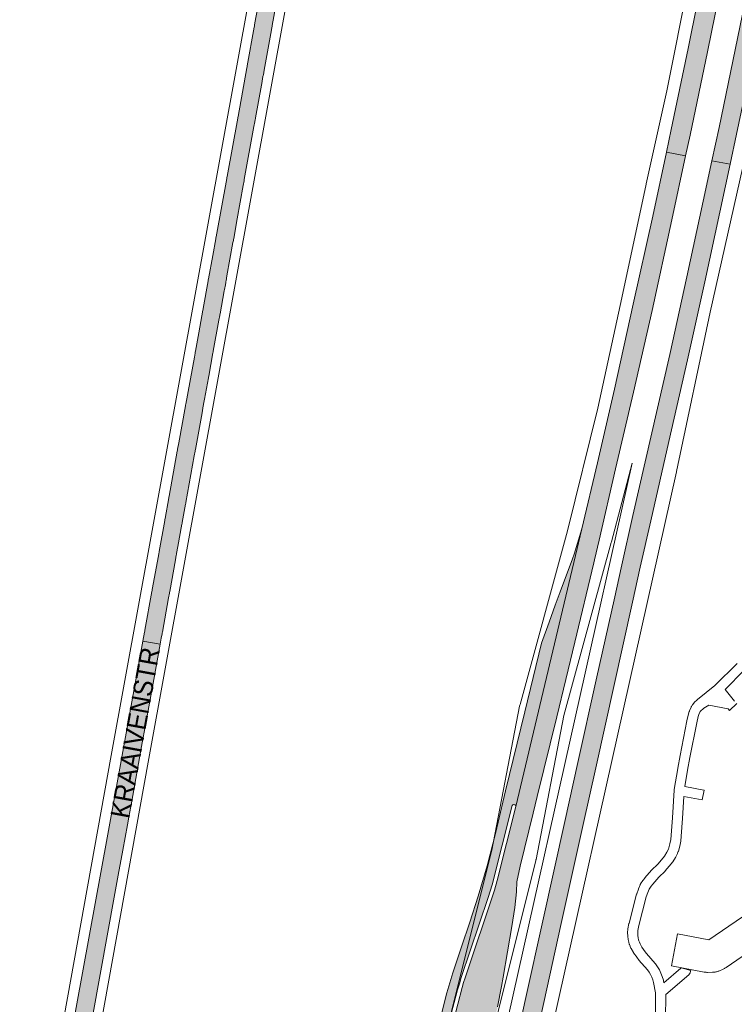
# Paper-space layout 'Layout1' of a CAD drawing. Header units: metres. Extents: x 123097 to 144122, y 392739 to 407589.
# Tile 368 of 510: x 132714 to 133000, y 399698 to 400091. Entities that reach past the tile are written whole.
import ezdxf
from ezdxf.enums import TextEntityAlignment as Align

# ---------------------------------------------------------------- set-up
doc = ezdxf.new("R2010")
doc.units = ezdxf.units.M
doc.header["$MEASUREMENT"] = 0
for name, color, linetype, lineweight in [('gs-anno-wegen algemeen tekst', 7, 'Continuous', 0), ('gs-knt-aanvullende hoofdweg', 7, 'Continuous', 0), ('gs-knt-autosnelweg', 7, 'Continuous', 0), ('gs-knt-paden', 7, 'Continuous', 0), ('gs-knt-wegen algemeen', 7, 'Continuous', 0), ('ir-ARC-asfalt-hoofdwegen-te inspecteren', 5, 'Continuous', 0)]:
    doc.layers.add(name, color=color, linetype=linetype, lineweight=lineweight)
doc.styles.add('Style-Arial', font='arial.ttf')

psp = doc.layouts.get("Layout1")

# ---------------------------------------------------------------- hatches: boundary and pattern name
at = {"layer": 'ir-ARC-asfalt-hoofdwegen-te inspecteren', "linetype": 'Continuous', "lineweight": 13}
for points in [[(132980.23, 400036.862), (132982.009, 400045.178), (132989.058, 400078.5), (132996.517, 400115.277), (133004.037, 400152.996), (133010.361, 400185.338), (133016.682, 400217.921), (133023.096, 400252.485), (133029.135, 400286.161), (133034.804, 400318.586), (133040.628, 400352.734), (133044.598, 400377.076), (133051.1, 400417.112), (133056.768, 400452.696), (133061.651, 400484.694), (133066.553, 400517.864), (133068.238, 400529.76), (133056.211, 400532.287), (133054.634, 400521.463), (133049.38, 400485.979), (133048.778, 400479.188), (133048.775, 400454.127), (133043.438, 400420.389), (133037.973, 400386.235), (133032.796, 400354.54), (133026.999, 400320.509), (133021.376, 400288.195), (133015.293, 400254.307), (133008.873, 400219.724), (133002.553, 400187.214), (132996.29, 400154.709), (132988.913, 400117.592), (132981.3, 400079.807), (132974.473, 400047.356), (132972.55, 400038.302)], [(133090.104, 400525.181), (133078.61, 400527.586), (133073.711, 400494.429), (133068.615, 400460.694), (133061.848, 400417.244), (133056.882, 400386.115), (133055.089, 400375.08), (133051.082, 400350.426), (133050.007, 400343.93), (133045.561, 400317.948), (133039.522, 400283.736), (133033.181, 400248.632), (133026.514, 400213.028), (133019.746, 400177.738), (133013.504, 400145.83), (133006.712, 400111.741), (132999.171, 400074.756), (132993.606, 400048.239), (132990.748, 400034.894), (132998.009, 400033.54), (133000.592, 400045.583), (133006.646, 400074.414), (133014.06, 400110.726), (133020.549, 400143.425), (133026.992, 400176.501), (133033.514, 400210.239), (133040.47, 400247.532), (133046.681, 400281.848), (133052.994, 400317.619), (133058.58, 400350.343), (133064.071, 400384.049), (133069.242, 400416.367), (133070.341, 400421.931), (133071.793, 400427.413), (133079.994, 400457.835), (133085.477, 400493.348)], [(132906.716, 399704.919), (132907.352, 399708.704), (132910.821, 399728.911), (132912.023, 399736.512), (132912.69, 399742.786), (132912.836, 399746.772), (132914.188, 399753.078), (132919.315, 399774.265), (132920.958, 399780.868), (132928.755, 399812.658), (132936.041, 399842.547), (132943.552, 399874.26), (132943.85, 399875.516), (132945.71, 399883.371), (132952.276, 399911.811), (132959.466, 399942.444), (132966.836, 399975.142), (132974.767, 400011.333), (132980.23, 400036.862), (132972.55, 400038.302), (132967.141, 400012.826), (132959.363, 399977.592), (132951.775, 399943.681), (132945.007, 399914.228), (132938.795, 399887.792), (132912.425, 399776.949), (132904.99, 399747.303), (132903.943, 399743.427), (132892.192, 399708.487), (132891.562, 399706.535), (132890.982, 399704.568), (132885.754, 399684.649), (132877.599, 399652.865), (132874.837, 399642.05), (132890.287, 399638.143), (132892.783, 399647.987), (132897.8, 399667.844), (132903.23, 399688.815), (132905.126, 399696.834)], [(132911.206, 399642.268), (132916.01, 399664.025), (132923.583, 399698.53), (132930.533, 399730.09), (132939.325, 399769.671), (132944.338, 399792.399), (132959.019, 399858.608), (132962.138, 399872.468), (132966.315, 399891.031), (132973.523, 399922.78), (132980.984, 399955.427), (132987.912, 399986.533), (132998.009, 400033.54), (132990.748, 400034.894), (132987.284, 400018.718), (132980.775, 399988.578), (132973.894, 399957.561), (132959.224, 399893.197), (132954.776, 399873.399), (132954.515, 399872.237), (132951.921, 399860.691), (132944.562, 399827.479), (132937.224, 399794.473), (132932.052, 399770.93), (132923.217, 399731.213), (132916.454, 399700.618), (132908.859, 399665.931), (132904.056, 399644.509), (132901.967, 399635.19), (132909.237, 399633.353)], [(132836.426, 399513.353), (132840.334, 399512.918), (132840.429, 399513.769), (132841.647, 399520.168), (132843.402, 399526.441), (132845.923, 399534.065), (132847.014, 399537.867), (132847.328, 399538.948), (132852.245, 399559.024), (132857.346, 399579.473), (132865.278, 399610.797), (132873.103, 399641.45), (132885.944, 399691.454), (132889.16, 399703.601), (132889.846, 399706.061), (132890.594, 399708.503), (132901.428, 399740.523), (132902.979, 399745.531), (132910.968, 399777.283), (132911.218, 399777.583), (132911.6, 399777.667), (132912.069, 399777.532), (132912.363, 399777.312), (132912.425, 399776.949), (132938.795, 399887.792), (132935.658, 399877.744), (132935.01, 399875.82), (132930.194, 399862.693), (132928.193, 399857.288), (132925.681, 399850.504), (132922.679, 399842.139), (132916.021, 399814.659), (132908.314, 399783.14), (132907.208, 399778.666), (132904.456, 399766.615), (132900.997, 399753.179), (132897.429, 399741.042), (132894.06, 399730.642), (132890.745, 399720.766), (132887.21, 399710.451), (132884.87, 399702.469), (132882.423, 399692.932), (132869.849, 399643.311), (132858.588, 399599.109), (132850.82, 399568.229), (132843.106, 399537.916), (132839.735, 399526.955), (132837.904, 399520.68)]]:
    psp.add_hatch(color=5, dxfattribs=at).paths.add_polyline_path(points, flags=0)
at = {"layer": 'ir-ARC-asfalt-hoofdwegen-te inspecteren', "linetype": 'Continuous', "lineweight": 13, "extrusion": (0, 0, -1)}
psp.add_hatch(color=5, dxfattribs=at).paths.add_polyline_path([(-132810.394, 400110.087, 0.1093267), (-132810.679, 400103.619), (-132810.615, 400103.296), (-132810.542, 400102.928), (-132810.488, 400102.655), (-132808.187, 400089.981), (-132808.024, 400089.063), (-132808.024, 400089.063), (-132807.959, 400088.694), (-132807.894, 400088.325), (-132807.892, 400088.325), (-132805.083, 400072.835), (-132805.016, 400072.466), (-132804.95, 400072.097), (-132801.422, 400052.643), (-132801.355, 400052.274), (-132801.288, 400051.905), (-132801.288, 400051.905), (-132797.054, 400028.619), (-132796.987, 400028.25), (-132796.92, 400027.881), (-132792.671, 400004.509), (-132792.604, 400004.14), (-132792.538, 400003.771), (-132791.324, 399997.022), (-132789.615, 399987.682), (-132789.547, 399987.313), (-132789.481, 399986.944), (-132787.503, 399975.928), (-132787.437, 399975.559), (-132787.371, 399975.19), (-132787.37, 399975.19), (-132785.735, 399966.132), (-132784.392, 399958.815), (-132784.324, 399958.446), (-132784.257, 399958.077), (-132783.971, 399956.507), (-132780.555, 399937.724), (-132780.488, 399937.355), (-132780.421, 399936.986), (-132777.742, 399922.186), (-132777.27, 399919.617), (-132777.27, 399919.617), (-132777.202, 399919.248), (-132777.135, 399918.879), (-132773.889, 399900.926), (-132773.889, 399900.926), (-132773.822, 399900.557), (-132773.756, 399900.188), (-132772.275, 399891.942), (-132772.275, 399891.942), (-132772.209, 399891.573), (-132772.143, 399891.204), (-132772.142, 399891.204), (-132769.897, 399878.785), (-132769.729, 399877.739), (-132769.67, 399877.369), (-132769.611, 399876.999), (-132769.603, 399877), (-132767.175, 399863.548), (-132767.175, 399863.548), (-132767.108, 399863.179), (-132767.041, 399862.81), (-132767.041, 399862.81), (-132764.23, 399847.341), (-132764.23, 399847.341), (-132764.163, 399846.972), (-132764.096, 399846.603), (-132764.094, 399846.603), (-132763.419, 399842.983), (-132770.322, 399841.726), (-132770.756, 399844.102), (-132771.081, 399845.91), (-132771.131, 399846.25), (-132771.186, 399846.621), (-132771.198, 399846.619), (-132773.65, 399860.221), (-132774.036, 399862.108), (-132774.067, 399862.39), (-132774.109, 399862.763), (-132774.134, 399862.76), (-132776.438, 399875.471), (-132776.761, 399877.279), (-132776.825, 399877.595), (-132776.892, 399877.964), (-132777.413, 399880.835), (-132779.018, 399889.674), (-132779.085, 399890.043), (-132779.151, 399890.412), (-132780.457, 399897.761), (-132780.52, 399898.028), (-132780.586, 399898.397), (-132783.938, 399917.03), (-132784.263, 399918.89), (-132784.314, 399919.173), (-132784.381, 399919.542), (-132787.039, 399934.236), (-132787.379, 399936.112), (-132787.54, 399936.988), (-132787.54, 399936.988), (-132787.608, 399937.357), (-132787.673, 399937.726), (-132788.008, 399939.624), (-132789.574, 399948.135), (-132789.642, 399948.504), (-132789.709, 399948.873), (-132791.393, 399958.159), (-132791.462, 399958.45), (-132791.529, 399958.818), (-132793.777, 399971.202), (-132794.097, 399973.056), (-132794.16, 399973.333), (-132794.227, 399973.702), (-132795.897, 399982.938), (-132795.995, 399983.48), (-132796.351, 399985.37), (-132796.521, 399986.261), (-132796.592, 399986.629), (-132796.657, 399986.998), (-132797.002, 399988.944), (-132799.394, 400002.251), (-132799.551, 400003.118), (-132799.617, 400003.487), (-132799.684, 400003.856), (-132801.106, 400011.734), (-132803.504, 400025.015), (-132803.821, 400026.846), (-132803.87, 400027.115), (-132803.937, 400027.484), (-132807.767, 400048.611), (-132808.117, 400050.493), (-132808.279, 400051.367), (-132808.279, 400051.367), (-132808.347, 400051.736), (-132808.414, 400052.105), (-132810.773, 400065.17), (-132810.893, 400065.837), (-132811.23, 400067.712), (-132811.399, 400068.577), (-132811.471, 400068.945), (-132811.536, 400069.314), (-132811.867, 400071.187), (-132814.784, 400087.309), (-132814.949, 400088.209), (-132815.017, 400088.578), (-132815.084, 400088.947), (-132816.397, 400096.11), (-132816.465, 400096.479), (-132816.496, 400096.757), (-132816.853, 400098.654), (-132818.656, 400108.583), (-132818.708, 400108.871), (-132810.685, 400110.162)])
at = {"layer": 'ir-ARC-asfalt-hoofdwegen-te inspecteren', "linetype": 'Continuous', "lineweight": 13}
psp.add_hatch(color=5, dxfattribs=at).paths.add_polyline_path([(132717.404, 399550.413), (132710.43, 399551.738), (132713.828, 399570.406), (132716.452, 399584.816), (132719.953, 399604.043), (132724.539, 399629.232), (132728.362, 399650.227), (132729.142, 399654.511), (132732.281, 399671.767), (132749.128, 399764.373), (132753.395, 399787.828), (132763.146, 399841.478), (132763.419, 399842.983), (132770.324, 399841.726), (132767.502, 399826.239), (132764.592, 399810.238), (132762.885, 399800.85), (132758.945, 399779.072), (132757.767, 399772.585), (132757.23, 399769.618), (132755.367, 399759.453), (132755.084, 399757.949), (132753.855, 399750.937), (132752.202, 399742.098), (132740.427, 399677.346), (132738.919, 399668.933), (132738.231, 399665.051), (132736.98, 399658.274), (132733.549, 399639.36), (132733.011, 399636.39), (132732.616, 399634.321), (132730.569, 399623.121), (132728.436, 399611.168), (132723.945, 399586.424), (132720.646, 399568.261), (132719.385, 399561.318), (132718.252, 399555.083)])

# ---------------------------------------------------------------- linework, layer by layer
at = {"layer": 'gs-knt-aanvullende hoofdweg', "color": 7, "linetype": 'Continuous', "flags": 128}
for points in [[(132700.906, 399521.545), (132750.772, 399797.283), (132750.774, 399797.292), (132806.162, 400101.52), (132807.489, 400108.806), (132807.495, 400108.964), (132807.496, 400109.007), (132807.494, 400109.067), (132807.495, 400109.094), (132807.492, 400109.17), (132807.491, 400109.18), (132807.49, 400109.213), (132807.406, 400110.102), (132807.402, 400110.13), (132807.393, 400110.181), (132807.388, 400110.216), (132807.38, 400110.26), (132807.203, 400110.989), (132806.956, 400111.685), (132806.079, 400113.285), (132805.521, 400113.969), (132804.974, 400114.538), (132804.677, 400114.777), (132804.4, 400114.999)], [(132820.939, 400098.83), (132765.551, 399794.606), (132718.042, 399531.783), (132718.04, 399531.771), (132715.684, 399518.861), (132715.682, 399518.853), (132715.682, 399518.85), (132715.681, 399518.845), (132715.001, 399515.116)]]:
    psp.add_lwpolyline(points, dxfattribs=at)
at = {"layer": 'gs-knt-autosnelweg', "color": 7, "linetype": 'Continuous', "flags": 128}
for points in [[(133099.373, 400564.311), (133088.066, 400488.464), (133088.016, 400488.159), (133074.88, 400416.875), (133063.084, 400342.83), (133063.049, 400342.625), (133036.318, 400196.694), (133032.364, 400174.019), (133032.309, 400173.733), (133018.732, 400108.449), (133011.267, 400067.229), (133011.217, 400066.977), (133011.161, 400066.727), (133005.339, 400042.536), (132990.095, 399974.365), (132976.631, 399910.765), (132976.609, 399910.664), (132908.243, 399605.089), (132901.051, 399561.991), (132901.002, 399561.722), (132900.945, 399561.455), (132887.441, 399502.714), (132886.256, 399497.56)], [(132840.536, 399510.192), (132902.872, 399759.421), (132913.924, 399816.991), (132913.997, 399817.336), (132914.084, 399817.678), (132933.124, 399886.994), (132945.116, 399936.086), (132954.819, 399980.139), (132964.545, 400025.639), (132964.558, 400025.699), (132972.771, 400062.896), (132990.292, 400151.114)], [(132856.956, 399501.575), (132867.871, 399499.343), (132868.227, 399499.567), (132869.879, 399506.752), (132883.322, 399565.226), (132890.509, 399608.298), (132890.553, 399608.541), (132890.603, 399608.782), (132958.897, 399914.034), (132950.599, 399882.593), (132950.534, 399882.345), (132931.554, 399813.246), (132920.521, 399755.778), (132920.471, 399755.534), (132920.414, 399755.291), (132858.017, 399505.82), (132856.956, 399501.575)]]:
    psp.add_lwpolyline(points, dxfattribs=at)
at = {"layer": 'gs-knt-paden', "color": 7, "linetype": 'Continuous', "flags": 128}
for points in [[(132968.183, 399691.861), (132968.275, 399702.461), (132967.453, 399706.554), (132967.132, 399707.633), (132966.727, 399708.683), (132966.238, 399709.696), (132965.671, 399710.668), (132965.028, 399711.591), (132961.61, 399715.526), (132961.576, 399715.567), (132961.542, 399715.609), (132960.906, 399716.426), (132960.848, 399716.505), (132959.475, 399718.457), (132959.427, 399718.529), (132959.382, 399718.603), (132958.518, 399720.09), (132958.485, 399720.149), (132958.454, 399720.21), (132958.425, 399720.271), (132958.089, 399721.013), (132958.057, 399721.088), (132957.783, 399721.765), (132957.756, 399721.835), (132957.732, 399721.905), (132957.711, 399721.977), (132957.537, 399722.598), (132957.519, 399722.665), (132957.504, 399722.734), (132957.301, 399723.713), (132957.284, 399723.809), (132957.271, 399723.906), (132957.156, 399724.986), (132957.15, 399725.052), (132957.147, 399725.117), (132957.091, 399726.492), (132957.089, 399726.563), (132957.09, 399726.634), (132957.093, 399726.705), (132957.159, 399727.714), (132957.167, 399727.8), (132957.178, 399727.886), (132957.193, 399727.967), (132957.193, 399727.971), (132957.194, 399727.975), (132957.628, 399730.18), (132957.641, 399730.241), (132957.656, 399730.302), (132960.687, 399741.866), (132960.707, 399741.936), (132960.729, 399742.006), (132961.378, 399743.905), (132961.397, 399743.959), (132961.418, 399744.012), (132962.054, 399745.576), (132962.087, 399745.652), (132962.123, 399745.727), (132962.162, 399745.801), (132962.204, 399745.872), (132962.249, 399745.942), (132963.186, 399747.333), (132963.235, 399747.403), (132963.905, 399748.31), (132963.946, 399748.364), (132963.989, 399748.417), (132965.696, 399750.431), (132965.734, 399750.475), (132965.775, 399750.518), (132966.604, 399751.387), (132966.645, 399751.43), (132969.152, 399753.907), (132970.625, 399755.617), (132971.778, 399757.111), (132972.799, 399758.657), (132973.353, 399759.782), (132973.562, 399760.331), (132974.004, 399761.992), (132974.328, 399763.68), (132974.532, 399765.387), (132975.059, 399772.334), (132975.7, 399783.441), (132975.701, 399783.451), (132975.706, 399783.511), (132975.708, 399783.539), (132975.709, 399783.549), (132975.717, 399783.609), (132975.723, 399783.647), (132977.096, 399792.116), (132977.103, 399792.158), (132978.035, 399797.22), (132978.039, 399797.239), (132980.733, 399811.105), (132980.744, 399811.157), (132980.756, 399811.208), (132981.407, 399813.818), (132981.421, 399813.872), (132981.436, 399813.924), (132981.733, 399814.887), (132981.756, 399814.958), (132981.782, 399815.027), (132981.81, 399815.096), (132982.448, 399816.562), (132982.488, 399816.65), (132982.534, 399816.737), (132982.583, 399816.82), (132982.913, 399817.353), (132982.955, 399817.417), (132982.999, 399817.481), (132983.504, 399818.169), (132983.556, 399818.238), (132983.612, 399818.304), (132983.671, 399818.368), (132983.732, 399818.43), (132984.842, 399819.497), (132984.904, 399819.554), (132984.969, 399819.609), (132991.959, 399825.278), (133000.785, 399834.098)], [(133003.697, 399831.324), (132996.017, 399823.65), (132999.828, 399819.015)]]:
    psp.add_lwpolyline(points, dxfattribs=at)
psp.add_lwpolyline([(133000.729, 399818.025), (132997.785, 399815.313, -0.3399617), (132997.773, 399815.313), (132997.206, 399815.928), (132989.589, 399817.362), (132987.489, 399816.19), (132986.083, 399814.838), (132986.076, 399814.826), (132985.542, 399813.596), (132985.294, 399812.792), (132984.669, 399810.287), (132981.987, 399796.482), (132981.061, 399791.451), (132980.003, 399784.928), (132987.598, 399783.46, -0.370876), (132987.605, 399783.449), (132986.846, 399779.521, -0.370871), (132986.835, 399779.513), (132979.581, 399780.916), (132979.072, 399772.084), (132979.069, 399772.048), (132978.54, 399765.075), (132978.539, 399765.059), (132978.297, 399763.043), (132977.913, 399761.05), (132977.387, 399759.089), (132977.366, 399759.026), (132977.343, 399758.964), (132977.076, 399758.262), (132977.041, 399758.175), (132977.001, 399758.09), (132976.349, 399756.766), (132976.31, 399756.692), (132976.268, 399756.618), (132976.223, 399756.547), (132975.091, 399754.834), (132975.049, 399754.773), (132975.006, 399754.714), (132973.775, 399753.118), (132973.741, 399753.076), (132973.706, 399753.034), (132972.145, 399751.222), (132972.091, 399751.162), (132972.035, 399751.104), (132969.492, 399748.591), (132968.724, 399747.786), (132967.099, 399745.869), (132966.496, 399745.051), (132965.699, 399743.869), (132965.163, 399742.551), (132964.557, 399740.775), (132961.56, 399729.343), (132961.162, 399727.322), (132961.112, 399726.549), (132961.161, 399725.346), (132961.258, 399724.429), (132961.426, 399723.615), (132961.551, 399723.169), (132961.768, 399722.634), (132962.045, 399722.022), (132962.814, 399720.698), (132964.108, 399718.857), (132964.681, 399718.121), (132968.106, 399714.178), (132968.146, 399714.13), (132968.185, 399714.081), (132969.031, 399712.875), (132969.777, 399711.604), (132970.417, 399710.277), (132970.947, 399708.902), (132971.363, 399707.488), (132971.385, 399707.395), (132971.581, 399706.416), (132978.399, 399712.279), (132978.453, 399712.475, -0.3569274), (132978.463, 399712.482), (132982.321, 399711.416, -0.3568917), (132982.328, 399711.405), (132982.11, 399710.618), (132982.084, 399710.531), (132982.054, 399710.445), (132982.02, 399710.36), (132981.982, 399710.277), (132981.94, 399710.196), (132981.895, 399710.116), (132981.846, 399710.039), (132981.793, 399709.964), (132981.737, 399709.892), (132981.679, 399709.822), (132981.616, 399709.755), (132981.551, 399709.691), (132981.484, 399709.63), (132972.289, 399701.723), (132972.203, 399691.856)], format="xyb", dxfattribs=at)
at = {"layer": 'gs-knt-wegen algemeen', "color": 7, "linetype": 'Continuous', "flags": 128}
psp.add_lwpolyline([(133035.227, 399739.149), (132996.399, 399712.546), (132996.184, 399712.405), (132995.963, 399712.272), (132995.737, 399712.148), (132995.506, 399712.033), (132995.271, 399711.928), (132993.463, 399711.158), (132993.198, 399711.051), (132992.928, 399710.957), (132992.654, 399710.875), (132992.378, 399710.804), (132992.098, 399710.746), (132991.816, 399710.7), (132991.532, 399710.667), (132991.247, 399710.646), (132990.962, 399710.637), (132988.997, 399710.622), (132988.739, 399710.625), (132988.481, 399710.639), (132988.224, 399710.662), (132987.968, 399710.696), (132987.714, 399710.74), (132974.584, 399713.272, -0.3708994), (132974.577, 399713.283), (132977.039, 399726.049, -0.370899), (132977.05, 399726.056), (132989.544, 399723.647), (132989.56, 399723.647), (132989.574, 399723.653), (133027.319, 399749.514)], format="xyb", dxfattribs=at)
at = {"layer": 'ir-ARC-asfalt-hoofdwegen-te inspecteren', "color": 5, "linetype": 'Continuous', "lineweight": 13, "flags": 128}
for points in [[(132988.913, 400117.592), (132981.3, 400079.807), (132974.473, 400047.356), (132972.55, 400038.302), (132980.23, 400036.862), (132982.009, 400045.178), (132989.058, 400078.5), (132996.517, 400115.277)], [(132905.126, 399696.834), (132906.716, 399704.919), (132907.352, 399708.704), (132910.821, 399728.911), (132912.023, 399736.512), (132912.69, 399742.786), (132912.836, 399746.772), (132914.188, 399753.078), (132919.315, 399774.265), (132920.958, 399780.868), (132928.755, 399812.658), (132936.041, 399842.547), (132943.552, 399874.26), (132943.85, 399875.516), (132945.71, 399883.371), (132952.276, 399911.811), (132959.466, 399942.444), (132966.836, 399975.142), (132974.767, 400011.333), (132980.23, 400036.862), (132972.55, 400038.302), (132967.141, 400012.826), (132959.363, 399977.592), (132951.775, 399943.681), (132945.007, 399914.228), (132938.795, 399887.792), (132912.425, 399776.949), (132904.99, 399747.303), (132903.943, 399743.427), (132892.192, 399708.487), (132891.562, 399706.535), (132890.982, 399704.568), (132885.754, 399684.649)], [(132916.01, 399664.025), (132923.583, 399698.53), (132930.533, 399730.09), (132939.325, 399769.671), (132944.338, 399792.399), (132959.019, 399858.608), (132962.138, 399872.468), (132966.315, 399891.031), (132973.523, 399922.78), (132980.984, 399955.427), (132987.912, 399986.533), (132998.009, 400033.54), (132990.748, 400034.894), (132987.284, 400018.718), (132980.775, 399988.578), (132973.894, 399957.561), (132959.224, 399893.197), (132954.776, 399873.399), (132954.515, 399872.237), (132951.921, 399860.691), (132944.562, 399827.479), (132937.224, 399794.473), (132932.052, 399770.93), (132923.217, 399731.213), (132916.454, 399700.618), (132908.859, 399665.931)]]:
    psp.add_lwpolyline(points, dxfattribs=at)
at = {"layer": 'ir-ARC-asfalt-hoofdwegen-te inspecteren', "color": 5, "linetype": 'Continuous', "lineweight": 13}
for points in [[(133006.712, 400111.741), (132999.171, 400074.756), (132993.606, 400048.239), (132990.748, 400034.894), (132998.009, 400033.54), (133000.592, 400045.583), (133006.646, 400074.414), (133014.06, 400110.726)], [(132810.488, 400102.655), (132808.187, 400089.981), (132808.024, 400089.063), (132808.024, 400089.063), (132807.959, 400088.694), (132807.894, 400088.325), (132807.892, 400088.325), (132805.083, 400072.835), (132805.016, 400072.466), (132804.95, 400072.097), (132801.422, 400052.643), (132801.355, 400052.274), (132801.288, 400051.905), (132801.288, 400051.905), (132797.054, 400028.619), (132796.987, 400028.25), (132796.92, 400027.881), (132792.671, 400004.509), (132792.604, 400004.14), (132792.538, 400003.771), (132791.324, 399997.022), (132789.615, 399987.682), (132789.547, 399987.313), (132789.481, 399986.944), (132787.503, 399975.928), (132787.437, 399975.559), (132787.371, 399975.19), (132787.37, 399975.19), (132785.735, 399966.132), (132784.392, 399958.815), (132784.324, 399958.446), (132784.257, 399958.077), (132783.971, 399956.507), (132780.555, 399937.724), (132780.488, 399937.355), (132780.421, 399936.986), (132777.742, 399922.186), (132777.27, 399919.617), (132777.27, 399919.617), (132777.202, 399919.248), (132777.135, 399918.879), (132773.889, 399900.926), (132773.889, 399900.926), (132773.822, 399900.557), (132773.756, 399900.188), (132772.275, 399891.942), (132772.275, 399891.942), (132772.209, 399891.573), (132772.143, 399891.204), (132772.142, 399891.204), (132769.897, 399878.785), (132769.729, 399877.739), (132769.67, 399877.369), (132769.611, 399876.999), (132769.603, 399877), (132767.175, 399863.548), (132767.175, 399863.548), (132767.108, 399863.179), (132767.041, 399862.81), (132767.041, 399862.81), (132764.23, 399847.341), (132764.23, 399847.341), (132764.163, 399846.972), (132764.096, 399846.603), (132764.094, 399846.603), (132763.419, 399842.983), (132770.322, 399841.726), (132770.756, 399844.102), (132771.081, 399845.91), (132771.131, 399846.25), (132771.186, 399846.621), (132771.198, 399846.619), (132773.65, 399860.221), (132774.036, 399862.108), (132774.067, 399862.39), (132774.109, 399862.763), (132774.134, 399862.76), (132776.438, 399875.471), (132776.761, 399877.279), (132776.825, 399877.595), (132776.892, 399877.964), (132777.413, 399880.835), (132779.018, 399889.674), (132779.085, 399890.043), (132779.151, 399890.412), (132780.457, 399897.761), (132780.52, 399898.028), (132780.586, 399898.397), (132783.938, 399917.03), (132784.263, 399918.89), (132784.314, 399919.173), (132784.381, 399919.542), (132787.039, 399934.236), (132787.379, 399936.112), (132787.54, 399936.988), (132787.54, 399936.988), (132787.608, 399937.357), (132787.673, 399937.726), (132788.008, 399939.624), (132789.574, 399948.135), (132789.642, 399948.504), (132789.709, 399948.873), (132791.393, 399958.159), (132791.462, 399958.45), (132791.529, 399958.818), (132793.777, 399971.202), (132794.097, 399973.056), (132794.16, 399973.333), (132794.227, 399973.702), (132795.897, 399982.938), (132795.995, 399983.48), (132796.351, 399985.37), (132796.521, 399986.261), (132796.592, 399986.629), (132796.657, 399986.998), (132797.002, 399988.944), (132799.394, 400002.251), (132799.551, 400003.118), (132799.617, 400003.487), (132799.684, 400003.856), (132801.106, 400011.734), (132803.504, 400025.015), (132803.821, 400026.846), (132803.87, 400027.115), (132803.937, 400027.484), (132807.767, 400048.611), (132808.117, 400050.493), (132808.279, 400051.367), (132808.279, 400051.367), (132808.347, 400051.736), (132808.414, 400052.105), (132810.773, 400065.17), (132810.893, 400065.837), (132811.23, 400067.712), (132811.399, 400068.577), (132811.471, 400068.945), (132811.536, 400069.314), (132811.867, 400071.187), (132814.784, 400087.309), (132814.949, 400088.209), (132815.017, 400088.578), (132815.084, 400088.947), (132816.397, 400096.11)], [(132885.944, 399691.454), (132889.16, 399703.601), (132889.846, 399706.061), (132890.594, 399708.503), (132901.428, 399740.523), (132902.979, 399745.531), (132910.968, 399777.283), (132911.218, 399777.583), (132911.6, 399777.667), (132912.069, 399777.532), (132912.363, 399777.312), (132912.425, 399776.949), (132938.795, 399887.792), (132935.658, 399877.744), (132935.01, 399875.82), (132930.194, 399862.693), (132928.193, 399857.288), (132925.681, 399850.504), (132922.679, 399842.139), (132916.021, 399814.659), (132908.314, 399783.14), (132907.208, 399778.666), (132904.456, 399766.615), (132900.997, 399753.179), (132897.429, 399741.042), (132894.06, 399730.642), (132890.745, 399720.766), (132887.21, 399710.451), (132884.87, 399702.469), (132882.423, 399692.932)], [(132740.427, 399677.346), (132752.202, 399742.098), (132753.855, 399750.937), (132755.084, 399757.949), (132755.367, 399759.453), (132757.23, 399769.618), (132757.767, 399772.585), (132758.945, 399779.072), (132762.885, 399800.85), (132764.592, 399810.238), (132767.502, 399826.239), (132770.324, 399841.726), (132763.419, 399842.983), (132763.146, 399841.478), (132753.395, 399787.828), (132749.128, 399764.373), (132732.281, 399671.767)]]:
    psp.add_lwpolyline(points, dxfattribs=at)

# ---------------------------------------------------------------- texts
at = {"layer": 'gs-anno-wegen algemeen tekst', "color": 7, "style": 'Style-Arial', "width": 0.909091}
psp.add_text('KRAAIVENSTR', height=7.7, rotation=79.69353, dxfattribs=at).set_placement((132760.323, 399806.361), align=Align.MIDDLE_CENTER)

doc.saveas('drawing.dxf')
